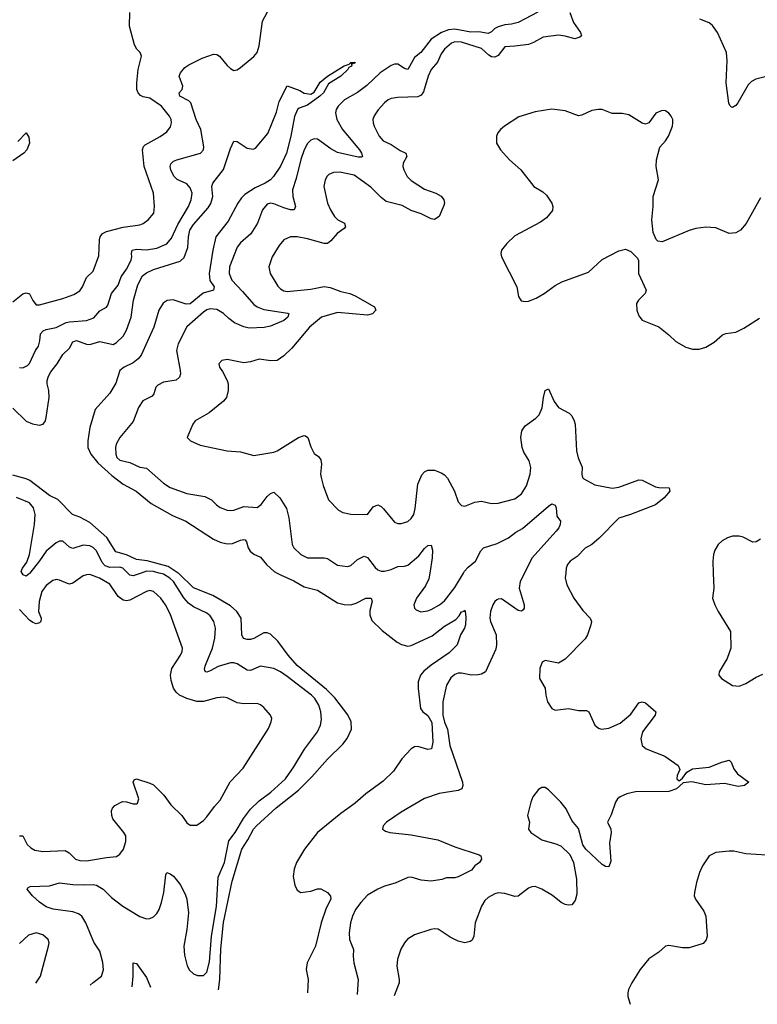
# Model space of a CAD drawing. Header units: inches. Extents: x 1694797 to 1849917, y 907313 to 1017959.
# Tile 587 of 656: x 1833692 to 1838098, y 907422 to 913307. Entities that reach past the tile are written whole.
import ezdxf

# ---------------------------------------------------------------- set-up
doc = ezdxf.new("R2010")
doc.units = ezdxf.units.IN
doc.header["$MEASUREMENT"] = 0
doc.layers.add('B8930', color=7, linetype='Continuous')
doc.layers.add('B8931', color=7, linetype='Continuous')

msp = doc.modelspace()

# ---------------------------------------------------------------- linework, layer by layer
at = {"layer": 'B8930', "color": 5}
for points, elevation in [([(1833752.1, 910000), (1833750, 909997.4), (1833730, 909980.5), (1833712.7, 909990), (1833706.6, 910000)], 660), ([(1834113.6, 907536.6), (1834130, 907553), (1834181.2, 907590), (1834191.6, 907628.4), (1834188, 907672), (1834170, 907740.9), (1834134.2, 907794.2), (1834087.6, 907910), (1834063.8, 907950), (1834043.2, 907963.2), (1834010, 907975.9), (1833890.6, 907990.6), (1833850, 908005.4), (1833810, 908032.8), (1833767.2, 908070), (1833737, 908110), (1833740.5, 908119.5), (1833754, 908126), (1833870, 908130.3), (1833930, 908148.9), (1834010, 908138.5), (1834070, 908135.7), (1834130, 908139.1), (1834150, 908134.4), (1834190, 908111), (1834239.8, 908059.8), (1834308.7, 908008.7), (1834410, 907946.5), (1834450, 907933.8), (1834470, 907936.1), (1834490, 907945.3), (1834510, 907965.7), (1834523.8, 907990), (1834538.9, 908030), (1834552.2, 908090), (1834563.9, 908196.1), (1834570, 908211), (1834590, 908202.8), (1834610, 908187.3), (1834650, 908138), (1834680.4, 908080.4), (1834690.2, 908050.2), (1834700.2, 907970), (1834690.2, 907870), (1834671.3, 907770), (1834676.3, 907716.3), (1834691.8, 907651.8), (1834706.3, 907626.3), (1834730, 907605.5), (1834754.6, 907594.6), (1834790, 907595.5), (1834810, 907614.9), (1834824.7, 907675.3), (1834837.2, 907830), (1834867.3, 908007.3), (1834877.5, 908182.5), (1834914.4, 908270), (1834940.5, 908399.5), (1834979.5, 908450), (1835028, 908532), (1835070, 908588.3), (1835122, 908638), (1835190.8, 908690), (1835279.1, 908770), (1835330, 908841.3), (1835393.4, 908946.6), (1835469.8, 909050.2), (1835488.7, 909090), (1835494.6, 909125.4), (1835490.8, 909170), (1835479.3, 909210), (1835454.4, 909250), (1835434.6, 909270), (1835290, 909380.7), (1835250, 909408.6), (1835210, 909428.5), (1835130, 909444.2), (1835070, 909417.2), (1835050, 909419.8), (1834990, 909456.8), (1834970, 909463.7), (1834950, 909463.2), (1834878.1, 909441.9), (1834830, 909416.4), (1834810, 909407.8), (1834804, 909410), (1834797.5, 909417.5), (1834795.8, 909430), (1834800.8, 909450), (1834842.5, 909550), (1834857, 909610), (1834861.6, 909670), (1834852, 909710), (1834830, 909743.5), (1834810, 909759.8), (1834730, 909797.3), (1834699, 909819), (1834671.5, 909851.5), (1834610.3, 909950), (1834587.9, 909970), (1834550, 909992.7), (1834524.1, 910000)], 660), ([(1834418.2, 910000), (1834370, 909982.5), (1834350, 909987.8), (1834337.5, 910000)], 660), ([(1834879.6, 907509.5), (1834887.9, 907570), (1834893, 907753), (1834910, 907912.2), (1834961, 908159), (1835018.6, 908350), (1835054.4, 908405.6), (1835088.2, 908470), (1835106.1, 908490), (1835223.2, 908596.8), (1835357.5, 908702.5), (1835437.1, 908782.9), (1835530, 908887.3), (1835622.2, 908977.8), (1835648.6, 909011.4), (1835673, 909067), (1835672, 909110), (1835652.2, 909152.2), (1835574.1, 909254.1), (1835524.2, 909304.2), (1835350, 909447.9), (1835295.6, 909510), (1835233.3, 909593.3), (1835190, 909634.5), (1835170, 909643.2), (1835150, 909641.7), (1835091, 909609), (1835070, 909602.9), (1835050, 909601.8), (1835029, 909609), (1835018, 909630), (1835015.4, 909730), (1834989.2, 909770), (1834950, 909803.4), (1834844.9, 909864.9), (1834730, 909911.7), (1834639.4, 909999.4), (1834638.4, 910000)], 640), ([(1835228.8, 910000), (1835248.6, 909988.6), (1835330, 909953), (1835390, 909917.8), (1835470, 909897.8), (1835590, 909821.8), (1835630, 909811), (1835670, 909810.2), (1835700.7, 909819.3), (1835759, 909850), (1835790.2, 909850.2), (1835796.9, 909830), (1835784.1, 909775.9), (1835782.6, 909750), (1835795.9, 909715.9), (1835857.4, 909657.4), (1835946.8, 909586.8), (1835972.6, 909572.6), (1836010, 909563.6), (1836030, 909567), (1836156.3, 909623.7), (1836230, 909681.6), (1836296.9, 909723.1), (1836316.4, 909743.6), (1836330, 909768.2), (1836347.2, 909772.8), (1836350, 909778), (1836351.6, 909771.6), (1836356.8, 909736.8), (1836355.3, 909690), (1836349.1, 909670), (1836325.5, 909630), (1836304.2, 909570), (1836257.1, 909522.9), (1836150, 909449.9), (1836106.5, 909413.5), (1836086.5, 909390), (1836072, 909350), (1836071.5, 909310), (1836086.2, 909190), (1836099.5, 909170), (1836130, 909149), (1836152.7, 909107.3), (1836160.2, 908990), (1836151.4, 908950), (1836130, 908945), (1836070, 908963.7), (1836050, 908960.3), (1836030, 908949.8), (1835973.4, 908890), (1835924.4, 908815.6), (1835863.4, 908756.6), (1835760, 908680), (1835695.7, 908624.3), (1835610, 908563.4), (1835470, 908448.5), (1835392.3, 908350), (1835344.6, 908270), (1835330.2, 908230), (1835325.3, 908185.3), (1835334.7, 908134.7), (1835350, 908104.9), (1835370.4, 908090.4), (1835430, 908099.6), (1835470, 908111.8), (1835490, 908112.4), (1835530.2, 908090.2), (1835548.8, 908068.8), (1835550.3, 908050), (1835522.8, 907997.2), (1835491.5, 907910), (1835457.6, 907770), (1835408.6, 907670), (1835403.2, 907630), (1835414.8, 907570), (1835410.4, 907490.7)], 640), ([(1836706.4, 910000), (1836681.7, 909950), (1836676.1, 909910), (1836704.4, 909810), (1836704.4, 909790), (1836699, 909781), (1836690, 909772), (1836670, 909775.4), (1836570, 909845.6), (1836550, 909844.7), (1836541.1, 909838.9), (1836529.5, 909830.5), (1836518.6, 909810), (1836504.7, 909770), (1836499.7, 909730), (1836503.2, 909710), (1836536.9, 909630), (1836539.6, 909570), (1836534.9, 909545.1), (1836473.7, 909410), (1836450, 909394.7), (1836429.4, 909390.6), (1836390, 909390.5), (1836330, 909401.8), (1836310, 909400.7), (1836290, 909392.6), (1836266.2, 909373.8), (1836240.1, 909330), (1836218.9, 909230), (1836219.9, 909150), (1836228.9, 909108.9), (1836246.2, 909066.2), (1836261.8, 908970), (1836336.8, 908750), (1836338.6, 908730), (1836332.2, 908710), (1836310, 908701.1), (1836196.7, 908683.3), (1836110, 908651.5), (1835970.7, 908570), (1835882.8, 908510), (1835862.8, 908490), (1835858, 908470), (1835877.3, 908457.3), (1835902, 908450), (1836030, 908434.9), (1836190, 908406.2), (1836290, 908364.4), (1836436.5, 908316.5), (1836446.8, 908310), (1836450.7, 908290), (1836437.3, 908270), (1836410.3, 908249.7), (1836390, 908223.6), (1836310, 908185.2), (1836290, 908179), (1836242, 908178), (1836212.5, 908167.5), (1836150, 908158), (1836090, 908163.5), (1836030, 908182.2), (1836010, 908180.4), (1835934, 908146), (1835870, 908128.4), (1835830.5, 908110), (1835770, 908073.8), (1835730, 908030.9), (1835698.4, 907990), (1835678.8, 907950), (1835666.9, 907910), (1835660.3, 907850), (1835662, 907810), (1835686.5, 907750), (1835684, 907710), (1835687.8, 907670), (1835714, 907570), (1835707.4, 907480.2)], 660), ([(1836953.1, 910000), (1836950.5, 909970.5), (1836959.1, 909930), (1837000.7, 909850), (1837056.3, 909776.3), (1837098.4, 909730), (1837107, 909710), (1837104.2, 909690), (1837084.2, 909630), (1837070, 909606.3), (1836950, 909484.2), (1836910, 909462), (1836830, 909477.6), (1836812, 909468), (1836798.9, 909430), (1836797.3, 909370), (1836830.9, 909310.9), (1836833.5, 909270), (1836843.8, 909230), (1836870, 909190.3), (1836890, 909181.3), (1836970, 909190.9), (1837030, 909178.4), (1837077.4, 909177.4), (1837091.3, 909170), (1837127.2, 909090), (1837150, 909072.8), (1837167.4, 909067.4), (1837210, 909071.9), (1837278, 909102), (1837343.1, 909156.9), (1837390, 909224.4), (1837410, 909230.9), (1837430, 909223.6), (1837492, 909170), (1837486.5, 909150), (1837411.4, 909050), (1837402.5, 909010), (1837410.1, 908970.1), (1837432.9, 908950), (1837545.5, 908905.5), (1837623.9, 908850), (1837634.7, 908825.3), (1837619.5, 908790), (1837616, 908770), (1837630, 908758.8), (1837650, 908774.8), (1837676.2, 908810), (1837710, 908829), (1837810, 908839.3), (1837885.6, 908870), (1837930, 908881.1), (1837941.1, 908870), (1837956.5, 908830), (1837979.7, 908799.7), (1838046.7, 908750), (1838022, 908730), (1837984.2, 908724.2), (1837901.2, 908741.2), (1837790, 908734.6), (1837707.4, 908752.6), (1837654.6, 908745.4), (1837615.8, 908710), (1837570, 908694.6), (1837370, 908692.9), (1837319.1, 908680.9), (1837277.5, 908662.5), (1837261.8, 908650), (1837250.2, 908630), (1837225.3, 908554.7), (1837203.1, 908510), (1837221.8, 908470), (1837224.3, 908450), (1837214.2, 908385.8), (1837223, 908277), (1837210, 908243.7), (1837190, 908245.6), (1837170, 908258.9), (1837072.8, 908350), (1837056.2, 908376.2), (1837030, 908474), (1836990, 908520.5), (1836956.2, 908590), (1836923.5, 908630), (1836850, 908704), (1836830, 908717.2), (1836810, 908717.2), (1836790, 908705.4), (1836757.5, 908662.5), (1836744.3, 908630), (1836725.3, 908550), (1836737.6, 908510), (1836730.4, 908470), (1836744.9, 908450), (1836810, 908406), (1836900.1, 908379.9), (1836927, 908367), (1836977.3, 908317.3), (1836999.1, 908270), (1837016.9, 908170), (1837019, 908081), (1837010, 908042), (1836990, 908017.2), (1836970, 908014.5), (1836950, 908018), (1836925.1, 908030), (1836873.7, 908073.7), (1836810, 908111.1), (1836770, 908126), (1836750, 908124.6), (1836730, 908115.8), (1836670, 908069.7), (1836650, 908066.9), (1836590, 908084), (1836550, 908088.2), (1836530, 908083.5), (1836490, 908061.6), (1836470, 908042), (1836450.2, 908009.8), (1836412.4, 907910), (1836404.6, 907830), (1836393.6, 907806.4), (1836382.8, 907797.2), (1836350.3, 907789.7), (1836310, 907799.8), (1836263.1, 907823.1), (1836190.7, 907870.7), (1836170, 907873.3), (1836146.8, 907870), (1836050, 907837.4), (1836009, 907811), (1835990.2, 907789.8), (1835968.2, 907751.8), (1835948.3, 907691.7), (1835945, 907650), (1835958.6, 907570), (1835957.6, 907550), (1835928.6, 907472.3)], 680), ([(1836140.8, 910000), (1836134.9, 909965.1), (1836116.3, 909923.7), (1836061.1, 909850), (1836046.4, 909810), (1836050.4, 909790.4), (1836060.3, 909780.3), (1836088.7, 909768.7), (1836130, 909774.6), (1836150, 909782), (1836199.7, 909810), (1836230, 909834.3), (1836290, 909913.4), (1836342.2, 910000)], 660), ([(1837834.7, 910000), (1837838.4, 909910), (1837830.5, 909850), (1837843.8, 909810), (1837864.4, 909770), (1837938.4, 909650), (1837938.7, 909550), (1837918.4, 909490), (1837870.7, 909410), (1837866.8, 909390), (1837882.8, 909370), (1837950, 909327), (1837990, 909323.1), (1838030, 909338.9), (1838090, 909378), (1838130, 909396.5)], 720), ([(1833690, 908430.2), (1833710, 908430.3), (1833736.9, 908376.9), (1833757.5, 908357.5), (1833783, 908343), (1833830, 908335.8), (1833962.4, 908342.4), (1833987, 908327), (1834025.3, 908290), (1834050, 908281.6), (1834090, 908279.7), (1834210, 908300.3), (1834270, 908305.5), (1834290, 908318.8), (1834312, 908350), (1834325.4, 908394.6), (1834324.7, 908430), (1834314.7, 908450), (1834248.6, 908530), (1834241.7, 908550), (1834241, 908579), (1834246.2, 908593.8), (1834260.9, 908610), (1834306.2, 908633.8), (1834330, 908632.7), (1834370, 908620.4), (1834390, 908620.5), (1834394.9, 908625.1), (1834403, 908650), (1834369.6, 908750), (1834375.5, 908764.5), (1834390, 908770.4), (1834470, 908744.6), (1834490, 908733.7), (1834551.8, 908671.8), (1834593.7, 908613.7), (1834659.5, 908550), (1834690, 908507.7), (1834710, 908493.4), (1834750, 908493.4), (1834790, 908520.5), (1834810, 908543), (1834855.3, 908604.7), (1834890, 908643), (1834948.9, 908751.1), (1835026.9, 908833.1), (1835177.6, 909070), (1835194.5, 909110), (1835197, 909130), (1835189.5, 909150), (1835150, 909196.2), (1835130, 909211.6), (1835110, 909219.7), (1835030, 909218.5), (1834990, 909223.5), (1834930, 909253.5), (1834910, 909257.6), (1834870, 909254), (1834790, 909232.8), (1834750, 909233.1), (1834689.4, 909249.4), (1834645.7, 909270), (1834627.1, 909287.1), (1834611.2, 909311.2), (1834597, 909357), (1834592.5, 909390), (1834601.3, 909430), (1834652, 909510), (1834662.2, 909530), (1834665.1, 909550), (1834590, 909755.6), (1834562.2, 909810), (1834535.3, 909850), (1834490, 909889.7), (1834470, 909894.6), (1834448.4, 909890), (1834350, 909838.2), (1834330, 909834), (1834310, 909837.2), (1834280.4, 909860.4), (1834230, 909934.2), (1834168.3, 909970), (1834110, 909990.6), (1834090, 909989.8), (1834070, 909982.4), (1834010, 909938.8), (1833990, 909934.4), (1833976.5, 909936.5), (1833930, 909958.2), (1833910, 909960.9), (1833890, 909955), (1833850, 909924.8), (1833823, 909890), (1833808.3, 909830), (1833804.9, 909770), (1833819.3, 909730), (1833817.7, 909710), (1833810, 909702.3), (1833790, 909697.2), (1833770, 909703.7), (1833750, 909719), (1833690, 909782.4)], 680), ([(1838153.3, 908313.3), (1838030, 908320.8), (1837956.8, 908336.8), (1837930, 908338.4), (1837850.3, 908329.7), (1837810.7, 908310), (1837770.7, 908250), (1837753, 908210), (1837734, 908150), (1837721.6, 908090), (1837721.3, 908070), (1837728.8, 908050), (1837778.4, 907978.4), (1837790.3, 907950), (1837798, 907830), (1837792.8, 907807.2), (1837773.3, 907786.7), (1837690, 907759.8), (1837650, 907759.4), (1837570, 907774.5), (1837550.2, 907769.8), (1837510, 907734.7), (1837450, 907693.3), (1837397.8, 907630), (1837347.6, 907550), (1837328.9, 907510), (1837324.6, 907490), (1837324.2, 907470), (1837337.6, 907422.4)], 720), ([(1833789, 907548.1), (1833816.9, 907590), (1833864.7, 907770), (1833866.9, 907790), (1833862, 907810), (1833830, 907838.2), (1833790, 907850.5), (1833744.5, 907835.5), (1833690, 907785.3)], 680), ([(1834362.5, 907527.8), (1834368.9, 907590), (1834369.6, 907670), (1834390, 907666.8), (1834450, 907582.4), (1834473.1, 907523.9)], 640)]:
    msp.add_lwpolyline(points, dxfattribs=dict(at, elevation=elevation))
at = {"layer": 'B8931', "color": 5}
for points, elevation in [([(1833690, 911228.8), (1833710, 911225.5), (1833739.1, 911240.9), (1833750, 911253), (1833785.7, 911330), (1833803.4, 911356.6), (1833812.6, 911387.4), (1833816.8, 911430), (1833832.3, 911447.7), (1833850, 911456.1), (1833910, 911466.4), (1833970, 911496.4), (1833990, 911501.8), (1834090, 911509.5), (1834134, 911526), (1834170, 911567.8), (1834210.6, 911589.4), (1834219, 911601), (1834240.2, 911670), (1834279.2, 911720.8), (1834298, 911770), (1834330, 911816.9), (1834358.4, 911870), (1834361.8, 911890), (1834358.8, 911910), (1834364, 911930), (1834390, 911935.5), (1834450, 911932.5), (1834510, 911942.5), (1834570, 911967.2), (1834599.4, 912000.6), (1834636.8, 912083.2), (1834700.2, 912190), (1834715.7, 912230), (1834721.1, 912270), (1834710, 912301.3), (1834690, 912325.8), (1834632.3, 912352.3), (1834612.4, 912372.4), (1834594.5, 912410), (1834589.8, 912430), (1834593.5, 912446.5), (1834610, 912460.9), (1834630.7, 912469.3), (1834770.7, 912509.3), (1834789.7, 912530), (1834792.3, 912547.7), (1834772.7, 912650), (1834745, 912710), (1834714.5, 912810), (1834702.4, 912822.4), (1834648.2, 912850), (1834644.1, 912870), (1834662, 912890), (1834667.1, 912910), (1834644.5, 912970), (1834651.4, 912990), (1834678.7, 913021.3), (1834702.2, 913037.8), (1834782.4, 913077.6), (1834850, 913100.1), (1834870, 913098.7), (1834884.4, 913090), (1834930, 913032.9), (1834950, 913014.6), (1834970, 913004.2), (1834990, 913006.7), (1835010, 913020.4), (1835090, 913086.4), (1835109.3, 913110.7), (1835122.7, 913150), (1835142.6, 913297.4), (1835230, 913462.6)], 660), ([(1836787.1, 913352.9), (1836669.3, 913290.7), (1836630, 913279.9), (1836590, 913277.1), (1836550, 913265.3), (1836530, 913254.2), (1836510, 913234.5), (1836490, 913225.2), (1836434.1, 913234.1), (1836387.4, 913232.6), (1836290, 913249.9), (1836253.9, 913246.1), (1836210.4, 913229.6), (1836150, 913190.5), (1836088.2, 913111.8), (1836050, 913080.9), (1836010.9, 913009.1), (1835990, 913015.5), (1835950, 913042), (1835930, 913040.9), (1835910, 913033.1), (1835845.5, 912990), (1835766, 912914), (1835710, 912872.1), (1835631.6, 912828.4), (1835593.4, 912790), (1835581.6, 912770), (1835577.1, 912750), (1835585.1, 912710), (1835619.4, 912650), (1835721.8, 912530), (1835734, 912510), (1835739.3, 912490), (1835734.3, 912485.7), (1835713.8, 912486.2), (1835590, 912514.1), (1835550, 912535.5), (1835470, 912592.7), (1835450, 912595.3), (1835430, 912587.6), (1835410, 912566.2), (1835390, 912529.7), (1835370, 912471.2), (1835342.8, 912357.2), (1835321.4, 912290), (1835322.7, 912250), (1835339.7, 912190), (1835330.4, 912170), (1835309.1, 912170.9), (1835270, 912181.7), (1835210, 912207.2), (1835190, 912210.6), (1835170, 912204.2), (1835142.2, 912170), (1835112, 912090), (1835072.4, 912027.6), (1835010, 911972.6), (1834991.6, 911948.4), (1834944.4, 911830), (1834942.5, 911790), (1834958.6, 911750), (1835023.3, 911683.3), (1835090, 911605.2), (1835110.3, 911590), (1835150, 911574.1), (1835293, 911553), (1835299.1, 911550), (1835294, 911530), (1835270, 911508.5), (1835190, 911475.2), (1835152.5, 911467.5), (1835063.1, 911463.1), (1835030, 911470.5), (1834975.5, 911495.5), (1834940.7, 911520.7), (1834910, 911550.7), (1834870, 911575.6), (1834830, 911579.8), (1834810, 911573.7), (1834790, 911559.8), (1834689.4, 911470.6), (1834638, 911370), (1834628.9, 911330), (1834650.4, 911209.6), (1834652, 911190), (1834645.5, 911170), (1834627, 911153), (1834550, 911139.7), (1834516.7, 911123.3), (1834504.2, 911110), (1834492.8, 911070), (1834483.4, 911056.6), (1834426.4, 911030), (1834401.1, 910990), (1834370, 910905.1), (1834289.3, 910810.7), (1834267.6, 910770), (1834263.6, 910750), (1834265, 910710), (1834271.8, 910690), (1834290, 910674.3), (1834350, 910661.3), (1834410, 910632.8), (1834450, 910625.8), (1834550, 910536.5), (1834590, 910510.2), (1834690, 910474.9), (1834797.1, 910457.1), (1834837.2, 910437.2), (1834866.8, 910406.8), (1834890, 910391.8), (1834930, 910376.5), (1834950, 910372.9), (1834970, 910376.1), (1835030, 910398), (1835110, 910392.4), (1835134.5, 910410), (1835170, 910457.6), (1835190, 910475.5), (1835210, 910483), (1835246, 910450), (1835285.3, 910385.3), (1835299.6, 910330), (1835319.6, 910170), (1835328.9, 910150), (1835370, 910110.3), (1835410, 910090.3), (1835510, 910090.2), (1835530, 910086.5), (1835590, 910046.4), (1835650, 910039.2), (1835670, 910044.7), (1835710, 910081.8), (1835750, 910100.2), (1835770, 910093.1), (1835814, 910034), (1835830, 910019.2), (1835850, 910011.8), (1835870, 910011.7), (1835910, 910021.4), (1835950, 910038), (1835990, 910040.6), (1836010, 910046.5), (1836076.7, 910103.3), (1836110, 910146.7), (1836130, 910164.4), (1836150, 910166.8), (1836157.1, 910137.1), (1836156.2, 910090), (1836140.8, 910000)], 660), ([(1833650, 911621.6), (1833710, 911668.4), (1833730, 911675.5), (1833750, 911667.7), (1833770, 911628.4), (1833790, 911603.6), (1833810, 911602.4), (1833950, 911641.2), (1834014.9, 911665.1), (1834050, 911686.3), (1834067.7, 911710), (1834090, 911766.4), (1834130, 911804.4), (1834164.6, 911895.4), (1834168.4, 911991.6), (1834171.7, 912010), (1834185.4, 912030), (1834210, 912041.5), (1834310, 912066.2), (1834410, 912080.9), (1834430, 912089.1), (1834458.9, 912110), (1834492.2, 912150), (1834496.9, 912190), (1834491.5, 912270), (1834434.4, 912430), (1834424.8, 912530), (1834431.5, 912548.5), (1834441.3, 912558.7), (1834530, 912608.2), (1834570, 912636.9), (1834593.4, 912666.6), (1834599.3, 912690), (1834596.4, 912710), (1834587.1, 912730), (1834538.9, 912790), (1834470, 912838.3), (1834430, 912845.4), (1834413.1, 912853.1), (1834399.7, 912870), (1834392.1, 912890), (1834390.8, 912930), (1834400.3, 913010), (1834418.5, 913090), (1834411.1, 913110), (1834391.3, 913131.3), (1834377.6, 913157.6), (1834348, 913268), (1834349.8, 913350)], 680), ([(1836977.2, 913350), (1837000.6, 913290), (1837041.8, 913230), (1837046.7, 913210), (1837038, 913202), (1837007.2, 913192.8), (1836950, 913208.8), (1836910, 913214.6), (1836818.1, 913201.9), (1836761.1, 913170), (1836730, 913159), (1836650, 913148), (1836590, 913145.6), (1836550, 913093.6), (1836530, 913082.9), (1836510, 913085.9), (1836494.6, 913094.6), (1836450, 913134.8), (1836330, 913173.6), (1836290, 913175.5), (1836270, 913166.6), (1836229.5, 913130), (1836210, 913102.7), (1836186.7, 913053.3), (1836150, 913008.5), (1836130.6, 912969.4), (1836103.4, 912876.6), (1836090, 912856.2), (1836070, 912846.6), (1835950, 912842.4), (1835910, 912835.1), (1835892.4, 912827.6), (1835870.4, 912810), (1835832.1, 912767.9), (1835808.2, 912731.8), (1835801.7, 912710), (1835802.3, 912690), (1835808.9, 912670), (1835839.6, 912610), (1835862.7, 912582.7), (1835910, 912562), (1835964.7, 912524.7), (1835998.7, 912510), (1836004.7, 912490), (1835982.4, 912450), (1835981.2, 912430), (1835985.4, 912410), (1836006.4, 912370), (1836030, 912346.5), (1836110, 912293.5), (1836177.3, 912270), (1836210, 912251.8), (1836224.4, 912230), (1836228.2, 912210), (1836224.4, 912195.6), (1836197, 912130), (1836170, 912112.6), (1836150, 912117.8), (1836090, 912147.5), (1836030, 912165.9), (1835976.8, 912196.8), (1835880.6, 912220.6), (1835850, 912243.4), (1835790, 912305.9), (1835690, 912377.3), (1835604.2, 912395.8), (1835565.8, 912394.2), (1835537.3, 912382.7), (1835527.3, 912372.7), (1835516.5, 912350), (1835509.2, 912310), (1835530.2, 912210), (1835547.2, 912170), (1835572.1, 912130), (1835591.2, 912111.2), (1835631.1, 912091.1), (1835637.5, 912070), (1835630, 912059.7), (1835588.9, 912030), (1835550, 911984.4), (1835530, 911969.8), (1835510, 911968.7), (1835410, 911997.7), (1835350, 912009.8), (1835310, 912009.7), (1835270, 911991.2), (1835241.7, 911958.3), (1835199.6, 911890), (1835180.3, 911830), (1835187.6, 911790), (1835233.8, 911713.8), (1835250, 911697.8), (1835270, 911686.5), (1835290, 911683), (1835430, 911695.9), (1835510, 911711.5), (1835546.7, 911706.7), (1835610, 911683.1), (1835664.4, 911670), (1835696, 911656), (1835810.6, 911590), (1835818, 911570), (1835798.8, 911550), (1835770, 911540.5), (1835590, 911557.7), (1835494.4, 911530), (1835423.6, 911470), (1835316.7, 911343.3), (1835270, 911298.3), (1835230, 911271.1), (1835191.4, 911268.6), (1835122.2, 911277.8), (1835070, 911262.2), (1835030, 911256.9), (1834930, 911276.3), (1834898.8, 911270), (1834881.6, 911250), (1834884.4, 911230), (1834903.8, 911203.8), (1834931.3, 911151.3), (1834937.3, 911130), (1834936.1, 911090), (1834926.3, 911050), (1834910, 911026.3), (1834823.4, 910956.6), (1834739.1, 910910), (1834725.5, 910890), (1834691.3, 910810), (1834711, 910790), (1834770, 910763.6), (1834930.2, 910730.2), (1835010, 910725.3), (1835090, 910703.1), (1835210, 910723), (1835230, 910731.2), (1835357, 910810), (1835390, 910821.5), (1835399, 910819), (1835413.4, 910810), (1835430, 910754), (1835450, 910713.4), (1835475.9, 910695.9), (1835490, 910677.3), (1835495.4, 910650), (1835488.9, 910590), (1835491.7, 910570), (1835503.7, 910523.7), (1835537, 910437), (1835595.3, 910375.3), (1835621.7, 910361.7), (1835670, 910352), (1835770, 910350.6), (1835803.8, 910396.2), (1835830, 910407.2), (1835850, 910397.6), (1835864, 910384), (1835930, 910303.7), (1835950, 910295.3), (1835970, 910295.8), (1836010, 910308.5), (1836030, 910326.4), (1836046.9, 910350), (1836054.9, 910385.1), (1836070, 910530.5), (1836093.7, 910586.3), (1836110, 910604.9), (1836130, 910615.3), (1836170, 910614.3), (1836210, 910599.6), (1836230, 910586), (1836246.3, 910566.3), (1836289.5, 910489.5), (1836310, 910424.9), (1836330, 910403.1), (1836350, 910399.5), (1836410, 910422.6), (1836450, 910430.3), (1836510, 910414.9), (1836550, 910417.6), (1836650, 910443.8), (1836690, 910474), (1836718.7, 910521.3), (1836741.5, 910590), (1836745, 910630), (1836734.7, 910670), (1836702.8, 910722.8), (1836692.2, 910750), (1836685.4, 910810), (1836690.8, 910850), (1836710, 910879), (1836775.3, 910924.7), (1836795.1, 910944.9), (1836812.8, 910987.2), (1836819.8, 911050), (1836830, 911090.6), (1836850, 911101), (1836884.3, 911024.3), (1836909.3, 910989.3), (1836974.6, 910954.6), (1836990, 910939.1), (1837003.7, 910910), (1837008.8, 910888.8), (1837016.8, 910730), (1837028.3, 910688.3), (1837052.3, 910632.3), (1837049.3, 910589.3), (1837054.3, 910570), (1837062.1, 910562.1), (1837127.2, 910527.2), (1837230, 910507.9), (1837270, 910513.1), (1837390, 910556.5), (1837410, 910554), (1837490, 910516.1), (1837510, 910511.6), (1837571.3, 910510), (1837574.8, 910490), (1837541.3, 910450), (1837490, 910406.8), (1837339.5, 910350), (1837270, 910328.8), (1837152.2, 910207.8), (1837110, 910170.8), (1837070, 910148.3), (1837022, 910098), (1836980.4, 910070), (1836964.4, 910050), (1836955.8, 910030), (1836953.1, 910000)], 680), ([(1838190, 912978.1), (1838088.6, 912951.4), (1838062.5, 912937.5), (1838042.1, 912917.9), (1837982.2, 912810), (1837970, 912794.7), (1837950, 912782), (1837943.7, 912783.7), (1837933.3, 912793.3), (1837927.6, 912807.6), (1837912.5, 912930), (1837917.9, 913062.1), (1837913.5, 913110), (1837859.6, 913230), (1837830, 913272.7), (1837810, 913287.7), (1837754.7, 913310)], 680), ([(1833650, 910985.9), (1833730, 910908.3), (1833767.6, 910892.4), (1833810, 910884.2), (1833832.6, 910890), (1833845.6, 910910), (1833850.5, 910929.5), (1833867.6, 911050), (1833864.8, 911090), (1833855.5, 911130), (1833855.5, 911150), (1833863.2, 911176.8), (1833876.9, 911203.1), (1833914.6, 911250), (1833950, 911306.5), (1833990, 911344), (1834010, 911382.3), (1834030, 911390.1), (1834090, 911368.3), (1834110, 911365.3), (1834170, 911384.2), (1834250, 911365.3), (1834270, 911377.6), (1834310, 911414.6), (1834330, 911452.2), (1834357.3, 911530), (1834372.1, 911630), (1834396.9, 911723.1), (1834424.5, 911775.5), (1834450, 911794.6), (1834490, 911813.4), (1834650, 911863), (1834674.3, 911885.7), (1834695, 911945), (1834699.7, 912010), (1834708.6, 912050), (1834730, 912083.5), (1834817.3, 912182.7), (1834832.5, 912207.5), (1834845.9, 912250), (1834839.3, 912310), (1834844.4, 912330), (1834909.3, 912410.7), (1834950, 912538), (1834970, 912582), (1834990, 912578.8), (1835050, 912538.4), (1835087.2, 912532.8), (1835100.5, 912539.5), (1835174, 912626), (1835226.6, 912753.4), (1835241.3, 912818.7), (1835290, 912911.3), (1835364.4, 912884.4), (1835390, 912868.4), (1835430, 912861.3), (1835450, 912873.4), (1835485.7, 912934.3), (1835529.6, 912970), (1835630, 913032.2), (1835659.5, 913040.5), (1835670, 913050.4), (1835693.7, 913053.7), (1835696, 913050), (1835684, 913044), (1835672, 913048), (1835676, 913036), (1835673.4, 913030), (1835658, 913022), (1835652.4, 913010), (1835610.3, 912970), (1835537.2, 912922.8), (1835505.7, 912870), (1835484.2, 912850), (1835410, 912796.3), (1835361.4, 912778.6), (1835351.3, 912770), (1835332.4, 912727.6), (1835311.3, 912610), (1835285, 912510), (1835250, 912431.5), (1835207.8, 912370), (1835189, 912350), (1835158.9, 912330), (1835097.3, 912302.7), (1835037.4, 912262.6), (1835017, 912243), (1834994.3, 912210), (1834936.5, 912103.5), (1834864, 912010), (1834845.4, 911930), (1834823.9, 911790), (1834828.3, 911748.3), (1834853.6, 911710), (1834848.9, 911691.1), (1834787.2, 911672.8), (1834710, 911608.2), (1834686.5, 911606.5), (1834608.2, 911631.8), (1834571.8, 911628.2), (1834547.7, 911612.3), (1834523, 911570), (1834493.8, 911470), (1834418, 911302), (1834399.8, 911280.2), (1834370, 911255.9), (1834315.5, 911230), (1834290.4, 911210), (1834265.2, 911134.8), (1834230, 911074.5), (1834143.1, 910976.9), (1834110.1, 910869.9), (1834098.3, 910790), (1834098, 910750), (1834115.7, 910710), (1834158.9, 910658.9), (1834241.9, 910581.9), (1834310, 910530.1), (1834387.2, 910490), (1834476.5, 910416.5), (1834604.2, 910344.2), (1834684.6, 910310), (1834850, 910202.8), (1834890, 910183.9), (1834930, 910174.1), (1834962.8, 910177.2), (1835010, 910197.3), (1835030, 910201.3), (1835037.5, 910197.5), (1835046, 910186), (1835055.8, 910150), (1835067.8, 910130), (1835090, 910113.6), (1835130, 910094.9), (1835166.7, 910050), (1835211.4, 910010), (1835228.8, 910000)], 640), ([(1838117.6, 912242.4), (1838031.3, 912088.7), (1837998, 912050), (1837970, 912033.6), (1837930, 912029.6), (1837850, 912062.9), (1837790, 912066.6), (1837730, 912059.5), (1837690, 912047.6), (1837530, 911978.4), (1837503.3, 911983.3), (1837494, 911994), (1837475.9, 912035.9), (1837467.3, 912110), (1837476.3, 912190), (1837475.6, 912250), (1837507.3, 912350), (1837493.3, 912430), (1837494.7, 912470), (1837515.8, 912544.2), (1837550, 912583), (1837566.3, 912610), (1837590.9, 912670), (1837593.7, 912690), (1837592.6, 912710), (1837582.9, 912730), (1837570, 912749.3), (1837550, 912762), (1837530, 912764.5), (1837492.3, 912747.7), (1837450.4, 912689.6), (1837430, 912682.7), (1837410, 912689.3), (1837330, 912738.4), (1837290, 912746.6), (1837230, 912745.6), (1837170, 912769.6), (1837148.9, 912771.1), (1837110, 912764.2), (1837050, 912735.8), (1837030, 912732.8), (1836950, 912762.4), (1836870, 912771.5), (1836770, 912756.9), (1836673.3, 912726.7), (1836586.8, 912670), (1836562.8, 912650), (1836547.3, 912630), (1836539.1, 912610), (1836540.5, 912570), (1836563, 912530), (1836617.1, 912470), (1836684.9, 912410), (1836763.1, 912310), (1836817.4, 912277.4), (1836838.2, 912258.2), (1836870.4, 912210), (1836875.8, 912190), (1836874, 912166), (1836837.8, 912122.2), (1836802.4, 912097.6), (1836650, 912015.6), (1836601.1, 911970), (1836570.3, 911930), (1836565.3, 911910), (1836568.7, 911890), (1836660.3, 911710), (1836672, 911652), (1836687, 911627), (1836710, 911622.4), (1836730, 911624.9), (1836777.6, 911642.4), (1836824.5, 911670), (1836890, 911717.6), (1836930, 911739.5), (1837090, 911798), (1837170, 911873.4), (1837270, 911925.5), (1837310, 911936.3), (1837342.5, 911922.5), (1837381.4, 911881.4), (1837387.1, 911867.1), (1837388.2, 911790), (1837433.4, 911690), (1837427.3, 911670), (1837387.3, 911630), (1837376.3, 911610), (1837378, 911570), (1837390, 911538), (1837410.8, 911510.8), (1837510, 911470.7), (1837570, 911422.8), (1837610, 911384), (1837670, 911350.5), (1837710, 911338), (1837730, 911337.1), (1837750, 911338), (1837790, 911350.4), (1837840.6, 911379.4), (1837890, 911423.1), (1837910, 911432), (1837970, 911440.4), (1838016.2, 911463.8), (1838110, 911523.1)], 720), ([(1833681.5, 912578.5), (1833730, 912631), (1833745.7, 912605.7), (1833750.2, 912570), (1833733.7, 912530), (1833716.3, 912510), (1833650, 912463)], 680), ([(1834638.4, 910000), (1834578.9, 910038.9), (1834452.9, 910072.9), (1834390, 910081), (1834330, 910108.3), (1834266.7, 910126.7), (1834212.5, 910212.5), (1834110, 910302.5), (1834050, 910334), (1834007.3, 910350), (1833918.6, 910438.6), (1833870, 910463), (1833752.6, 910552.6), (1833730, 910563), (1833650, 910584.7)], 640), ([(1833706.6, 910000), (1833700.5, 910010), (1833707.7, 910030), (1833735.2, 910064.8), (1833749.9, 910110), (1833779.4, 910290), (1833784.2, 910350), (1833774.6, 910390), (1833750, 910420.2), (1833671.7, 910451.7)], 660), ([(1836342.2, 910000), (1836348.9, 910011.1), (1836370, 910035.9), (1836414.2, 910070), (1836446.7, 910133.3), (1836462.9, 910150), (1836543.3, 910176.7), (1836612.2, 910210), (1836655.8, 910244.2), (1836694.8, 910265.2), (1836850, 910400.5), (1836870, 910413.4), (1836890, 910404.7), (1836895.5, 910390), (1836900.5, 910340.5), (1836922.8, 910310), (1836920.4, 910290), (1836911.6, 910270), (1836896.1, 910250), (1836750.6, 910089.4), (1836706.4, 910000)], 660), ([(1834337.5, 910000), (1834306.9, 910030), (1834290, 910035.5), (1834230, 910033.3), (1834203, 910043), (1834183.3, 910063.3), (1834150, 910132), (1834130, 910153.5), (1834110, 910162), (1834070, 910165.5), (1834010, 910146.2), (1833990, 910155.4), (1833950, 910189.8), (1833930, 910190.7), (1833910, 910180.3), (1833849.3, 910130.7), (1833810, 910072.7), (1833752.1, 910000)], 660), ([(1838117.5, 910202.5), (1838090, 910186.2), (1838070, 910184.7), (1838013.9, 910213.9), (1837990, 910220.4), (1837950, 910220.5), (1837918.8, 910210), (1837887.8, 910192.2), (1837863, 910170), (1837844, 910136), (1837836.5, 910110), (1837831.8, 910070), (1837834.7, 910000)], 720), ([(1834524.1, 910000), (1834490.6, 910009.4), (1834450, 910011.6), (1834418.2, 910000)], 660)]:
    msp.add_lwpolyline(points, dxfattribs=dict(at, elevation=elevation))

doc.saveas('drawing.dxf')
